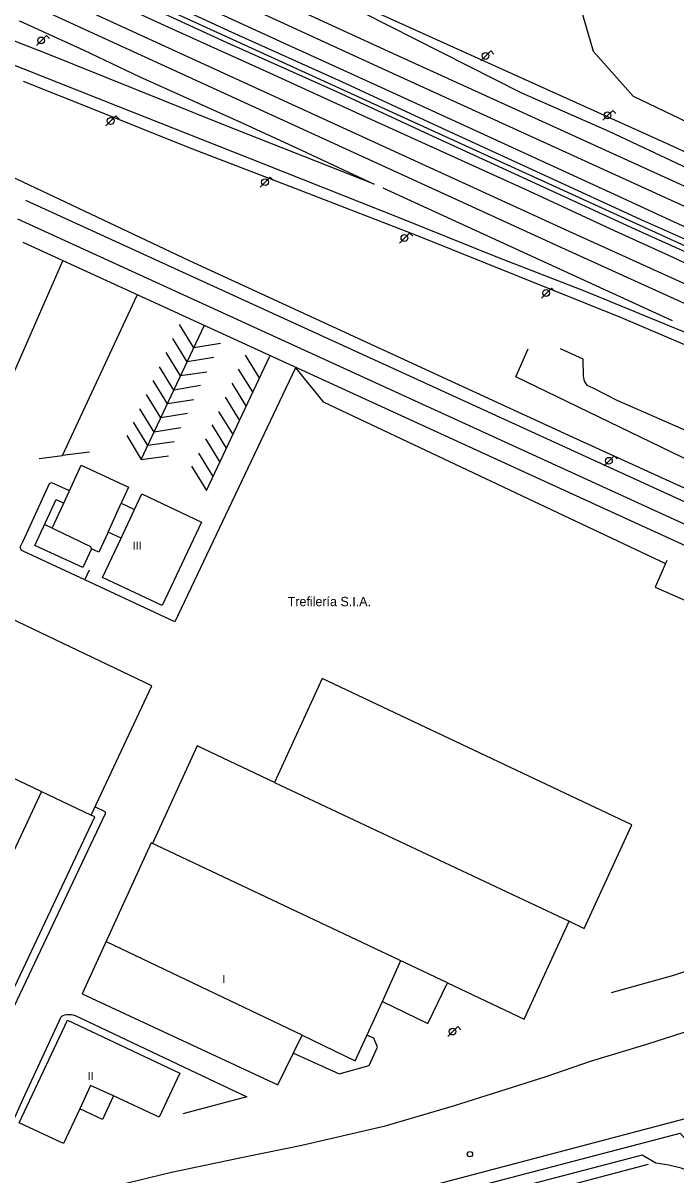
# Model space of a CAD drawing. Extents: x 282771 to 285132, y 4823109 to 4825496.
# Drawn here: x 282891.1 to 283013.4, y 4823523.8 to 4823739.6 of the extents above; entities that cross this region are included whole.
import ezdxf

# ---------------------------------------------------------------- set-up
doc = ezdxf.new("R2010")
doc.units = 0
for name, color, linetype in [('ACERA-BORDILLO', 7, 'Continuous'), ('ACERA-INTERIOR', 7, 'Continuous'), ('APARCAMIENTO', 7, 'Continuous'), ('BORDILLO', 7, 'Continuous'), ('CALLE-EJE', 7, 'Continuous'), ('EDIFICIO', 7, 'Continuous'), ('FAROLA', 7, 'Continuous'), ('MEDIANERA', 7, 'Continuous'), ('POSTE', 7, 'Continuous'), ('SENAL-VIARIA', 7, 'Continuous'), ('TXT-ALTURA-EDIFICIO', 7, 'Continuous'), ('TXT-EMPRESAS', 7, 'Continuous'), ('VALLA', 7, 'Continuous')]:
    doc.layers.add(name, color=color, linetype=linetype)

msp = doc.modelspace()

# ---------------------------------------------------------------- linework, layer by layer
at = {"layer": 'ACERA-BORDILLO'}
msp.add_lwpolyline([(283019.11, 4823522.8), (283016.8, 4823524.09), (283014.38, 4823525.01), (283012.12, 4823525.6), (283009.69, 4823525.98), (283007.11, 4823527.48), (282950.03, 4823512.55)], dxfattribs=at)
at = {"layer": 'ACERA-INTERIOR'}
for points in [[(283074.9, 4823629.03), (282983.44, 4823673.28), (282985.72, 4823678.53)], [(282991.75, 4823678.58), (282995.99, 4823676.65), (282996.02, 4823673.41), (282996.24, 4823672.46), (282996.71, 4823671.75), (282997.88, 4823671.23), (283002.34, 4823668.9), (283032.8, 4823655.6), (283083.97, 4823630.15)], [(282942.15, 4823674.96), (282919.55, 4823627.36), (282902.65, 4823635.28)], [(282902.65, 4823635.28), (282891.09, 4823640.61), (282890.82, 4823640.74), (282890.56, 4823641.36), (282891.09, 4823642.5), (282896.08, 4823653.3), (282896.4, 4823653.52), (282899.59, 4823652.06)], [(283011.7, 4823638.85), (283009.55, 4823633.86), (283017.35, 4823630.45), (283019.52, 4823635.16)], [(282902.65, 4823635.28), (282903.54, 4823637.16)], [(282843.17, 4823621.59), (282833.86, 4823625.98), (282833.29, 4823625.9), (282806.61, 4823568.8), (282806.84, 4823568.24), (282879.06, 4823534.4), (282879.48, 4823534.44), (282891.09, 4823558.91), (282906.52, 4823591.46), (282906.55, 4823591.56), (282906.54, 4823591.68), (282906.47, 4823591.79), (282906.38, 4823591.86), (282904.57, 4823592.7)], [(282888.88, 4823532.98), (282889.22, 4823533.85), (282891.09, 4823538.04), (282898.21, 4823553.39), (282898.39, 4823553.53), (282898.64, 4823553.65), (282898.92, 4823553.74), (282899.21, 4823553.82), (282899.43, 4823553.85), (282899.67, 4823553.85), (282899.93, 4823553.85), (282900.17, 4823553.82), (282900.41, 4823553.77), (282900.64, 4823553.7), (282900.85, 4823553.61), (282933.03, 4823538.39)], [(282941.75, 4823546.59), (282950.35, 4823542.73), (282955.94, 4823544.28), (282957.52, 4823547.7), (282956.8, 4823549.4), (282955.53, 4823549.98)], [(282933.03, 4823538.39), (282921.02, 4823535.24)], [(282937.89, 4823511.6), (283014.21, 4823531.58), (283044.26, 4823497.55)]]:
    msp.add_lwpolyline(points, dxfattribs=at)
at = {"layer": 'APARCAMIENTO'}
for points in [[(282877.59, 4823647.24), (282891.09, 4823678.06), (282898.52, 4823695.03)], [(282903.56, 4823659.16), (282898.47, 4823658.57), (282912.5, 4823688.58)], [(282913.25, 4823657.8), (282925, 4823682.84)], [(282928.07, 4823679.56), (282923.07, 4823678.73), (282920.38, 4823683.09)], [(282926.82, 4823676.91), (282921.83, 4823676.1), (282919.14, 4823680.46)], [(282925.53, 4823674.17), (282920.61, 4823673.49), (282917.92, 4823677.85)], [(282922.65, 4823656.58), (282925.44, 4823652.02), (282937.35, 4823677.16)], [(282932.69, 4823677.36), (282935.38, 4823673)], [(282924.35, 4823671.64), (282919.35, 4823670.8), (282916.66, 4823675.16)], [(282923.11, 4823668.99), (282918.15, 4823668.25), (282915.46, 4823672.61)], [(282931.43, 4823674.7), (282934.12, 4823670.34)], [(282930.19, 4823672.09), (282932.88, 4823667.73)], [(282921.91, 4823666.43), (282916.93, 4823665.64), (282914.24, 4823670)], [(282928.94, 4823669.46), (282931.63, 4823665.1)], [(282920.64, 4823663.74), (282915.65, 4823662.93), (282912.96, 4823667.29)], [(282927.69, 4823666.82), (282930.38, 4823662.46)], [(282919.41, 4823661.12), (282914.47, 4823660.41), (282911.78, 4823664.77)], [(282926.49, 4823664.29), (282929.18, 4823659.93)], [(282910.51, 4823662.3), (282913.25, 4823657.8), (282918.34, 4823658.46)], [(282925.26, 4823661.68), (282927.95, 4823657.32)], [(282894.14, 4823657.98), (282898.47, 4823658.57)], [(282923.98, 4823658.98), (282926.67, 4823654.62)], [(283008.2, 4823525.69), (282948.39, 4823509.89)]]:
    msp.add_lwpolyline(points, dxfattribs=at)
at = {"layer": 'BORDILLO'}
for points in [[(282900.8, 4823751.46), (282930.24, 4823737.85), (282950.77, 4823728.63), (282968.82, 4823720.27), (282988.81, 4823711.08), (283006.75, 4823702.85), (283023, 4823695.57)], [(283022.1, 4823693.61), (283005.86, 4823700.89), (282987.91, 4823709.12), (282967.91, 4823718.31), (282949.87, 4823726.67), (282929.34, 4823735.89), (282899.89, 4823749.5)], [(282954.44, 4823742.87), (283012.16, 4823716.82), (283037.99, 4823704.85), (283066.4, 4823692.3), (283083.92, 4823683.09), (283102.94, 4823672.97), (283114.22, 4823666.48), (283129.82, 4823656.87), (283145.49, 4823646.36)], [(282891.09, 4823728.66), (282904.93, 4823723.2), (282922.05, 4823716.34), (282943.65, 4823708.02), (282964.96, 4823699.77), (283003.14, 4823684.38), (283032.03, 4823672.13)]]:
    msp.add_lwpolyline(points, dxfattribs=at)
at = {"layer": 'CALLE-EJE'}
msp.add_lwpolyline([(283294.29, 4823468.81), (283258.01, 4823514.54), (283226.47, 4823550.83), (283202.41, 4823577.06), (283189.42, 4823589.66), (283165.14, 4823611.35), (283145.12, 4823627.05), (283130.21, 4823637.38), (283109.55, 4823650.19), (283092.52, 4823660.31), (283068.24, 4823672.71), (283047.37, 4823683.04), (283019.6, 4823695.77), (282909.79, 4823745.92), (282811.54, 4823792.08)], dxfattribs=at)
at = {"layer": 'EDIFICIO'}
for points in [[(282924.52, 4823646.07), (282917.18, 4823630.45), (282906.01, 4823635.69), (282909.47, 4823643.06), (282907.03, 4823644.2), (282905.27, 4823640.44), (282903.9, 4823641.07), (282902.28, 4823637.55), (282893.3, 4823641.68), (282897.27, 4823650.33), (282898.75, 4823649.65), (282902, 4823656.72), (282910.87, 4823652.63), (282909.48, 4823649.63), (282912, 4823648.45), (282913.37, 4823651.38), (282924.52, 4823646.07)], [(282834.13, 4823624.4), (282808.32, 4823569.36), (282878.65, 4823536.11), (282891.09, 4823562.39), (282904.56, 4823590.85), (282903.85, 4823591.18), (282915.22, 4823615.41), (282853.96, 4823644.6), (282842.59, 4823620.37), (282834.13, 4823624.4)], [(282915.37, 4823585.85), (282915.11, 4823585.98), (282902.18, 4823557.7), (282938.85, 4823540.64), (282943.38, 4823549.94), (282953.3, 4823545.11), (282958.42, 4823556.27), (282966.96, 4823552.14), (282970.64, 4823559.75), (282985.01, 4823552.96), (282993.39, 4823571.28), (282996.26, 4823569.92), (283005.15, 4823589.34), (282947.12, 4823616.75), (282938.22, 4823597.3), (282923.73, 4823604.13), (282915.37, 4823585.85)], [(282898.68, 4823529.65), (282890.37, 4823533.53), (282899.44, 4823552.75), (282920.5, 4823542.86), (282916.61, 4823534.57), (282908.03, 4823538.59), (282905.95, 4823534.15), (282901.71, 4823536.13), (282898.68, 4823529.65)]]:
    msp.add_lwpolyline(points, dxfattribs=at)
at = {"layer": 'FAROLA'}
for p, q in [((282894.53, 4823736.32), (282893.6, 4823735.38)), ((282895.47, 4823737.25), (282894.53, 4823736.32)), ((282896.06, 4823736.66), (282895.47, 4823737.25)), ((282977.79, 4823733.41), (282976.86, 4823732.47)), ((282978.73, 4823734.34), (282977.79, 4823733.41)), ((282979.32, 4823733.75), (282978.73, 4823734.34)), ((283000.64, 4823722.29), (282999.71, 4823721.35)), ((283001.58, 4823723.22), (283000.64, 4823722.29)), ((283002.17, 4823722.63), (283001.58, 4823723.22)), ((282907.55, 4823721.23), (282906.62, 4823720.29)), ((282908.49, 4823722.16), (282907.55, 4823721.23)), ((282909.08, 4823721.57), (282908.49, 4823722.16)), ((282936.48, 4823709.76), (282935.55, 4823708.82)), ((282937.42, 4823710.69), (282936.48, 4823709.76)), ((282938.01, 4823710.1), (282937.42, 4823710.69)), ((282962.59, 4823699.3), (282961.66, 4823698.36)), ((282963.53, 4823700.23), (282962.59, 4823699.3)), ((282964.12, 4823699.64), (282963.53, 4823700.23)), ((282990.09, 4823689.92), (282989.15, 4823688.99)), ((282990.68, 4823689.33), (282990.09, 4823689.92)), ((282989.15, 4823688.99), (282988.22, 4823688.05)), ((283000.91, 4823657.57), (282999.98, 4823656.63)), ((283001.85, 4823658.5), (283000.91, 4823657.57)), ((283002.44, 4823657.91), (283001.85, 4823658.5)), ((282971.6, 4823550.62), (282970.67, 4823549.68)), ((282972.54, 4823551.55), (282971.6, 4823550.62)), ((282973.13, 4823550.96), (282972.54, 4823551.55))]:
    msp.add_line(p, q, dxfattribs=at)
for centre in [(282894.49, 4823736.32), (282977.75, 4823733.41), (283000.6, 4823722.29), (282907.51, 4823721.23), (282936.44, 4823709.76), (282962.55, 4823699.3), (282989.11, 4823688.99), (283000.87, 4823657.57), (282971.56, 4823550.62)]:
    msp.add_circle(centre, 0.637, dxfattribs=at)
at = {"layer": 'MEDIANERA'}
msp.add_line((282842.59, 4823620.37), (282903.85, 4823591.18), dxfattribs=at)
for points in [[(282896.54, 4823644.96), (282898.75, 4823649.65)], [(282907.03, 4823644.2), (282909.48, 4823649.63)], [(282909.47, 4823643.06), (282912, 4823648.45)], [(282903.9, 4823641.07), (282903.77, 4823641.47), (282895.12, 4823645.65)], [(282938.22, 4823597.3), (282993.39, 4823571.28)], [(282894.54, 4823595.62), (282891.09, 4823588.25)], [(282891.09, 4823588.25), (282868.82, 4823540.75)], [(282970.64, 4823559.75), (282915.11, 4823585.98)], [(282943.38, 4823549.94), (282906.73, 4823567.43)], [(282958.42, 4823556.27), (282961.88, 4823563.93)], [(282908.03, 4823538.59), (282903.72, 4823540.5), (282901.71, 4823536.13)]]:
    msp.add_lwpolyline(points, dxfattribs=at)
at = {"layer": 'POSTE'}
msp.add_circle((282974.82, 4823527.65), 0.5, dxfattribs=at)
at = {"layer": 'SENAL-VIARIA'}
for points in [[(282785.53, 4823798.11), (282818.02, 4823781.23), (282839.71, 4823770.98), (282939.06, 4823725.46), (282993.38, 4823700.6)], [(282783.98, 4823795.13), (282816.52, 4823778.22), (282838.29, 4823767.93), (282937.66, 4823722.4), (282991.98, 4823697.54)], [(282846.25, 4823786.41), (282892.2, 4823765.3), (282959.66, 4823734.22), (283032.31, 4823701.16), (283067.69, 4823684.63), (283081.79, 4823677.54), (283090.89, 4823672.36), (283104.6, 4823664.68), (283119.08, 4823655.76), (283131.83, 4823647.99), (283140.75, 4823642.34), (283151.2, 4823635.05), (283159.73, 4823628.52), (283171.14, 4823619.7), (283185.06, 4823607.64), (283196.9, 4823596.57), (283213.93, 4823579.42), (283296.14, 4823484.68), (283383.36, 4823382.03), (283466.69, 4823284.29)], [(282844.81, 4823783.28), (282890.76, 4823762.17), (282958.23, 4823731.09), (283030.87, 4823698.03), (283066.19, 4823681.53), (283080.16, 4823674.5), (283089.2, 4823669.36), (283102.86, 4823661.71), (283117.28, 4823652.83), (283130.01, 4823645.07), (283138.84, 4823639.47), (283149.16, 4823632.26), (283157.63, 4823625.79), (283168.95, 4823617.03), (283182.76, 4823605.08), (283194.5, 4823594.1), (283211.41, 4823577.07), (283293.52, 4823482.43), (283380.73, 4823379.8), (283464.06, 4823282.06)], [(283139.54, 4823627.65), (283129.34, 4823635), (283121.17, 4823640.29), (283111.24, 4823646.66), (283099.88, 4823653.29), (283089.21, 4823658.86), (283076.06, 4823665.72), (283065.69, 4823670.85), (283056.52, 4823675.49), (283042.5, 4823681.86), (283026.65, 4823689.24), (283012.22, 4823695.93), (283001.89, 4823700.64), (282986.03, 4823708.02), (282971.16, 4823714.74), (282955.76, 4823721.73), (282937.32, 4823730.17), (282918.44, 4823738.76), (282900.3, 4823747.11)], [(282916.74, 4823746.55), (282940.71, 4823735.5), (282958.15, 4823727.55), (282972.88, 4823720.83), (283001.03, 4823707.91), (283025.17, 4823696.78), (283044.59, 4823687.68), (283056.93, 4823681.84), (283080.5, 4823670.09), (283103.37, 4823657.29), (283117.55, 4823648.63), (283129.47, 4823641.18), (283139.16, 4823634.83)], [(283149.47, 4823640.81), (283129.97, 4823653.04), (283107.07, 4823666.86), (283091.08, 4823676.05), (283075.03, 4823684.64), (283064.36, 4823689.79), (283053.17, 4823695.21), (283037.98, 4823702.25), (283020.96, 4823709.82), (283001.02, 4823719.19), (282984.45, 4823726.53), (282944.95, 4823746.52)], [(282890.35, 4823739.99), (282891.09, 4823739.65), (282902.47, 4823734.52), (282912.96, 4823729.5), (282931.7, 4823721.05), (282942.36, 4823716.2), (282956.86, 4823709.38), (282928.87, 4823720.44), (282895.31, 4823733.93), (282891.09, 4823735.57), (282888.58, 4823736.55)], [(283016.83, 4823680.9), (282996.49, 4823689.27), (282980.07, 4823695.67), (282962.04, 4823702.88), (282936.1, 4823713.21), (282908.91, 4823723.94), (282887.49, 4823732.45)], [(282958.51, 4823708.7), (283012.69, 4823683.87)], [(283062.7, 4823628.08), (282891.64, 4823706.35)], [(282890.07, 4823702.91), (283069.67, 4823620.7), (283078.39, 4823616.54), (283080.18, 4823616.54), (283083.82, 4823614.8), (283083.94, 4823614.71), (283084.02, 4823614.58), (283084.04, 4823614.42), (283084, 4823614.28), (283083.92, 4823614.17), (283083.78, 4823614.09), (283083.63, 4823614.07), (283083.49, 4823614.1), (283078.39, 4823616.54)], [(283067.65, 4823616.22), (283066.64, 4823616.94), (283065.59, 4823617.67), (283064.52, 4823618.38), (283063.44, 4823619.07), (283062.35, 4823619.73), (283061.25, 4823620.38), (283060.14, 4823621), (283059.02, 4823621.6), (283057.89, 4823622.17), (283056.75, 4823622.72), (283055.6, 4823623.25), (283054.44, 4823623.76), (283053.28, 4823624.24), (283052.11, 4823624.7), (283016.69, 4823640.93), (282990.38, 4823652.98), (282891.09, 4823698.47)], [(282993.38, 4823700.6), (283023.94, 4823686.7), (283068.17, 4823665.84), (283082.86, 4823658.43), (283095.19, 4823651.85), (283104.39, 4823646.59), (283111.79, 4823642.18), (283118.58, 4823637.68), (283130.41, 4823629.68), (283151.26, 4823614.41), (283165.33, 4823603.04), (283178.37, 4823591.64), (283184.07, 4823586.33), (283195.67, 4823575.03), (283212.73, 4823557.09), (283233.54, 4823533.11)], [(282991.98, 4823697.54), (283022.53, 4823683.64), (283066.69, 4823662.82), (283081.31, 4823655.44), (283093.56, 4823648.91), (283102.69, 4823643.69), (283110, 4823639.33), (283116.71, 4823634.89), (283128.48, 4823626.93), (283149.21, 4823611.74), (283163.17, 4823600.47), (283176.12, 4823589.15), (283181.75, 4823583.89), (283193.28, 4823572.66), (283210.24, 4823554.83), (283231, 4823530.91)]]:
    msp.add_lwpolyline(points, dxfattribs=at)
at = {"layer": 'VALLA'}
for points in [[(282852.22, 4823836.49), (282882.85, 4823819.05), (282913.29, 4823799.85), (282946.59, 4823777.79), (282980.94, 4823753.3), (282995.05, 4823744.25), (282997.92, 4823734.32), (283005.44, 4823725.87)], [(283074.53, 4823628.49), (283069.52, 4823627.66), (282994.2, 4823661.93), (282922.27, 4823695.03), (282891.09, 4823709.74), (282873.39, 4823717.92), (282851.35, 4823727.89), (282837.25, 4823734.51)], [(283005.44, 4823725.87), (283040.39, 4823709.16), (283057.16, 4823701.17), (283070.66, 4823694.53), (283105.52, 4823676.69), (283117.45, 4823670.15)], [(282942.15, 4823674.96), (282947.33, 4823668.58), (283011.47, 4823638.3)], [(283001.34, 4823557.93), (283013.05, 4823561.16), (283065.33, 4823578.69), (283063.33, 4823581.99), (283063.77, 4823583.56), (283073.85, 4823593.21), (283066.6, 4823603.06), (283017.32, 4823622.19)], [(283100.2, 4823575.59), (283085.28, 4823573.65), (283071.84, 4823570.4), (283068.02, 4823568.76), (283056.94, 4823564.01), (283047.05, 4823560.51), (283027.69, 4823554.51), (283019.75, 4823551.98), (283007.92, 4823548.23), (282997.38, 4823545.01), (282989.06, 4823542.14), (282971.68, 4823536.63), (282958.68, 4823532.83), (282943.34, 4823529.3), (282932.93, 4823527.15), (282918.89, 4823524.2), (282908.58, 4823521.75)], [(282771.5, 4823435.15), (282780.22, 4823442.45), (282801.42, 4823458.14), (282828.52, 4823474.51), (282853.61, 4823487.12), (282891.13, 4823501.61), (283075.64, 4823550.29), (283115.77, 4823561.73)]]:
    msp.add_lwpolyline(points, dxfattribs=at)

# ---------------------------------------------------------------- texts
at = {"layer": 'TXT-ALTURA-EDIFICIO'}
for s, p in [('III', (282911.66, 4823640.9)), ('I', (282928.41, 4823559.72)), ('II', (282903.21, 4823541.58))]:
    msp.add_text(s, height=1.5, rotation=0, dxfattribs=at).set_placement(p)
at = {"layer": 'TXT-EMPRESAS'}
msp.add_text('Trefilería S.I.A.', height=1.75, rotation=0, dxfattribs=at).set_placement((282940.68, 4823630.32))

doc.saveas('drawing.dxf')
